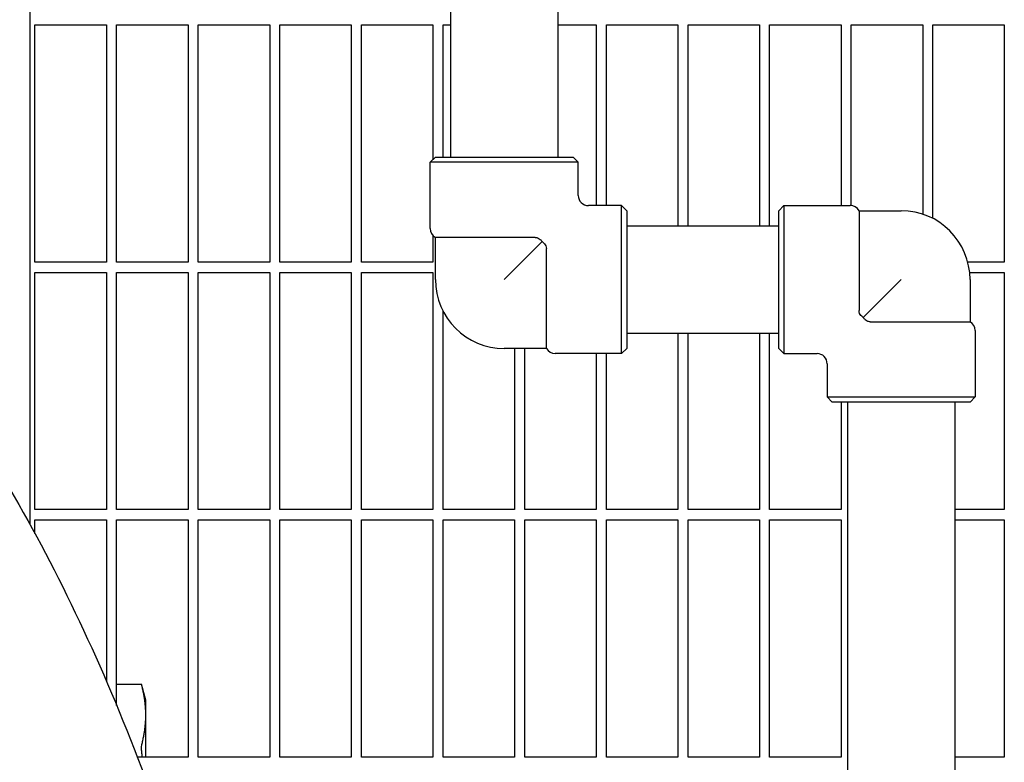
# Model space of a CAD drawing. Header units: inches. Extents: x 24 to 1128, y -69 to 748.
# Tile 644 of 656: x 749 to 761, y 632 to 641. Entities that reach past the tile are written whole.
import ezdxf

# ---------------------------------------------------------------- set-up
doc = ezdxf.new("R2010")
doc.units = ezdxf.units.IN
doc.header["$LTSCALE"] = 32
doc.header["$MEASUREMENT"] = 0
doc.layers.add('Visible (ANSI)', color=7, linetype='Continuous', lineweight=30)

msp = doc.modelspace()

# ---------------------------------------------------------------- linework, layer by layer
at = {"layer": 'Visible (ANSI)'}
for p, q in [((749.11063, 649.33853), (749.11063, 634.59634)), ((754.26472, 640.86853), (754.26472, 639.09353)), ((755.57972, 640.86853), (755.57972, 639.09353)), ((749.17313, 637.80728), (749.17313, 640.71353)), ((749.17313, 640.71353), (750.04813, 640.71353)), ((750.04813, 640.71353), (750.04813, 637.80728)), ((750.17313, 637.80728), (750.17313, 640.71353)), ((750.17313, 640.71353), (751.04813, 640.71353)), ((751.04813, 640.71353), (751.04813, 637.80728)), ((751.17313, 637.80728), (751.17313, 640.71353)), ((751.17313, 640.71353), (752.04813, 640.71353)), ((752.04813, 640.71353), (752.04813, 637.80728)), ((752.17313, 637.80728), (752.17313, 640.71353)), ((752.17313, 640.71353), (753.04813, 640.71353)), ((753.04813, 640.71353), (753.04813, 637.80728)), ((753.17313, 637.80728), (753.17313, 640.71353)), ((753.17313, 640.71353), (754.04813, 640.71353)), ((754.04813, 640.71353), (754.04813, 639.06319)), ((754.17313, 639.09353), (754.17313, 640.71353)), ((754.17313, 640.71353), (754.26472, 640.71353)), ((755.57972, 640.71353), (756.04813, 640.71353)), ((756.04813, 640.71353), (756.04813, 638.49978)), ((756.17313, 638.49978), (756.17313, 640.71353)), ((756.17313, 640.71353), (757.04813, 640.71353)), ((757.04813, 640.71353), (757.04813, 638.25103)), ((757.17313, 638.25103), (757.17313, 640.71353)), ((757.17313, 640.71353), (758.04813, 640.71353)), ((758.04813, 640.71353), (758.04813, 638.25103)), ((758.17313, 638.25103), (758.17313, 640.71353)), ((758.17313, 640.71353), (759.04813, 640.71353)), ((759.04813, 640.71353), (759.04813, 638.49978)), ((759.17313, 638.49906), (759.17313, 640.71353)), ((759.17313, 640.71353), (760.04813, 640.71353)), ((760.04813, 640.71353), (760.04813, 638.39511)), ((760.17313, 638.34256), (760.17313, 640.71353)), ((760.17313, 640.71353), (761.04813, 640.71353)), ((761.04813, 640.71353), (761.04813, 637.80728)), ((754.07847, 639.09353), (754.01597, 639.03103)), ((754.07847, 639.09353), (755.76597, 639.09353)), ((755.76597, 639.09353), (755.82847, 639.03103)), ((755.82847, 639.03103), (754.01597, 639.03103)), ((754.01597, 638.21853), (754.01597, 639.03103)), ((755.82847, 638.62478), (755.82847, 639.03103)), ((756.35972, 638.49978), (755.95347, 638.49978)), ((756.35972, 636.68728), (756.35972, 638.49978)), ((756.42222, 638.43728), (756.35972, 638.49978)), ((758.28472, 638.43728), (758.34722, 638.49978)), ((758.34722, 638.49978), (758.34722, 636.68728)), ((758.34722, 638.49978), (759.15972, 638.49978)), ((756.42222, 638.43728), (756.42222, 636.74978)), ((758.28472, 636.74978), (758.28472, 638.43728)), ((759.26798, 638.43728), (759.26798, 637.21321)), ((759.26798, 638.43728), (759.78472, 638.43728)), ((756.42222, 638.25103), (758.28472, 638.25103)), ((754.04813, 638.13483), (754.04813, 637.80728)), ((755.30255, 638.11028), (754.07847, 638.11028)), ((754.07847, 637.59353), (754.07847, 638.11028)), ((754.92222, 637.59353), (755.38711, 638.05841)), ((755.43897, 636.74978), (755.43897, 637.97385)), ((750.04813, 637.80728), (749.17313, 637.80728)), ((751.04813, 637.80728), (750.17313, 637.80728)), ((752.04813, 637.80728), (751.17313, 637.80728)), ((753.04813, 637.80728), (752.17313, 637.80728)), ((754.04813, 637.80728), (753.17313, 637.80728)), ((761.04813, 637.80728), (760.60095, 637.80728)), ((749.17313, 634.77603), (749.17313, 637.68228)), ((749.17313, 637.68228), (750.04813, 637.68228)), ((750.04813, 637.68228), (750.04813, 634.77603)), ((750.17313, 634.77603), (750.17313, 637.68228)), ((750.17313, 637.68228), (751.04813, 637.68228)), ((751.04813, 637.68228), (751.04813, 634.77603)), ((751.17313, 634.77603), (751.17313, 637.68228)), ((751.17313, 637.68228), (752.04813, 637.68228)), ((752.04813, 637.68228), (752.04813, 634.77603)), ((752.17313, 634.77603), (752.17313, 637.68228)), ((752.17313, 637.68228), (753.04813, 637.68228)), ((753.04813, 637.68228), (753.04813, 634.77603)), ((753.17313, 634.77603), (753.17313, 637.68228)), ((753.17313, 637.68228), (754.04813, 637.68228)), ((754.04813, 637.68228), (754.04813, 634.77603)), ((760.62379, 637.68228), (761.04813, 637.68228)), ((761.04813, 637.68228), (761.04813, 634.77603)), ((759.78472, 637.59353), (759.31984, 637.12864)), ((760.62847, 637.59353), (760.62847, 637.07678)), ((754.17313, 634.77603), (754.17313, 637.20523)), ((759.4044, 637.07678), (760.62847, 637.07678)), ((756.42222, 636.93603), (758.28472, 636.93603)), ((757.04813, 636.93603), (757.04813, 634.77603)), ((757.17313, 634.77603), (757.17313, 636.93603)), ((758.04813, 636.93603), (758.04813, 634.77603)), ((758.17313, 634.77603), (758.17313, 636.93603)), ((760.69097, 636.96853), (760.69097, 636.15603)), ((755.43897, 636.74978), (754.92222, 636.74978)), ((755.04813, 636.74978), (755.04813, 634.77603)), ((755.17313, 634.77603), (755.17313, 636.74978)), ((756.35972, 636.68728), (755.54722, 636.68728)), ((756.04813, 636.68728), (756.04813, 634.77603)), ((756.17313, 634.77603), (756.17313, 636.68728)), ((756.42222, 636.74978), (756.35972, 636.68728)), ((758.28472, 636.74978), (758.34722, 636.68728)), ((758.34722, 636.68728), (758.75347, 636.68728)), ((758.87847, 636.56228), (758.87847, 636.15603)), ((758.87847, 636.15603), (760.69097, 636.15603)), ((758.94097, 636.09353), (758.87847, 636.15603)), ((760.62847, 636.09353), (758.94097, 636.09353)), ((759.04813, 636.09353), (759.04813, 634.77603)), ((759.12722, 636.09353), (759.12722, 631.16853)), ((760.44222, 636.09353), (760.44222, 631.16853)), ((760.62847, 636.09353), (760.69097, 636.15603)), ((750.04813, 634.77603), (749.17313, 634.77603)), ((751.04813, 634.77603), (750.17313, 634.77603)), ((752.04813, 634.77603), (751.17313, 634.77603)), ((753.04813, 634.77603), (752.17313, 634.77603)), ((754.04813, 634.77603), (753.17313, 634.77603)), ((755.04813, 634.77603), (754.17313, 634.77603)), ((756.04813, 634.77603), (755.17313, 634.77603)), ((757.04813, 634.77603), (756.17313, 634.77603)), ((758.04813, 634.77603), (757.17313, 634.77603)), ((759.04813, 634.77603), (758.17313, 634.77603)), ((761.04813, 634.77603), (760.44222, 634.77603)), ((749.17313, 634.48225), (749.17313, 634.65103)), ((749.17313, 634.65103), (750.04813, 634.65103)), ((750.04813, 634.65103), (750.04813, 632.67493)), ((750.17313, 632.37955), (750.17313, 634.65103)), ((750.17313, 634.65103), (751.04813, 634.65103)), ((751.04813, 634.65103), (751.04813, 631.74478)), ((751.17313, 631.74478), (751.17313, 634.65103)), ((751.17313, 634.65103), (752.04813, 634.65103)), ((752.04813, 634.65103), (752.04813, 631.74478)), ((752.17313, 631.74478), (752.17313, 634.65103)), ((752.17313, 634.65103), (753.04813, 634.65103)), ((753.04813, 634.65103), (753.04813, 631.74478)), ((753.17313, 631.74478), (753.17313, 634.65103)), ((753.17313, 634.65103), (754.04813, 634.65103)), ((754.04813, 634.65103), (754.04813, 631.74478)), ((754.17313, 631.74478), (754.17313, 634.65103)), ((754.17313, 634.65103), (755.04813, 634.65103)), ((755.04813, 634.65103), (755.04813, 631.74478)), ((755.17313, 631.74478), (755.17313, 634.65103)), ((755.17313, 634.65103), (756.04813, 634.65103)), ((756.04813, 634.65103), (756.04813, 631.74478)), ((756.17313, 631.74478), (756.17313, 634.65103)), ((756.17313, 634.65103), (757.04813, 634.65103)), ((757.04813, 634.65103), (757.04813, 631.74478)), ((757.17313, 631.74478), (757.17313, 634.65103)), ((757.17313, 634.65103), (758.04813, 634.65103)), ((758.04813, 634.65103), (758.04813, 631.74478)), ((758.17313, 631.74478), (758.17313, 634.65103)), ((758.17313, 634.65103), (759.04813, 634.65103)), ((759.04813, 634.65103), (759.04813, 631.74478)), ((760.44222, 634.65103), (761.04813, 634.65103)), ((761.04813, 634.65103), (761.04813, 631.74478)), ((750.17313, 632.63819), (750.47882, 632.63819)), ((750.53063, 632.44481), (750.47882, 632.63819)), ((750.53063, 632.26059), (750.53063, 632.44481)), ((750.53063, 631.74478), (750.53063, 632.26059)), ((751.04813, 631.74478), (750.42701, 631.74478)), ((752.04813, 631.74478), (751.17313, 631.74478)), ((753.04813, 631.74478), (752.17313, 631.74478)), ((754.04813, 631.74478), (753.17313, 631.74478)), ((755.04813, 631.74478), (754.17313, 631.74478)), ((756.04813, 631.74478), (755.17313, 631.74478)), ((757.04813, 631.74478), (756.17313, 631.74478)), ((758.04813, 631.74478), (757.17313, 631.74478)), ((759.04813, 631.74478), (758.17313, 631.74478)), ((761.04813, 631.74478), (760.44222, 631.74478))]:
    msp.add_line(p, q, dxfattribs=at)
for centre, radius, start, end in [((755.95347, 638.62478), 0.125, 180, 270), ((759.15972, 638.37478), 0.125, 30, 90), ((759.78472, 637.59353), 0.84375, 0, 90), ((754.14097, 638.21853), 0.125, 180, 240), ((754.92222, 637.59353), 0.84375, 180, 270), ((760.56597, 636.96853), 0.125, 0, 60), ((755.54722, 636.81228), 0.125, 210, 270), ((758.75347, 636.56228), 0.125, 0, 90)]:
    msp.add_arc(centre, radius, start, end, dxfattribs=at)
for points, knots in [([(741.40563, 640.41853), (742.0446, 640.41853), (742.68319, 640.31565), (743.97677, 639.89882), (744.62901, 639.56978), (746.01628, 638.6136), (746.73743, 637.93624), (748.09568, 636.2974), (748.7301, 635.32798), (749.87285, 633.15659), (750.38108, 631.95452), (750.96996, 630.21076), (751.1137, 629.74821), (751.24834, 629.27594)], [0, 0, 0, 0, 0.15974213, 0.15974213, 0.33187701, 0.33187701, 0.5428347, 0.5428347, 0.759799, 0.759799, 0.9767633, 0.9767633, 1.05258961, 1.05258961, 1.05258961, 1.05258961]), ([(755.30255, 638.11028), (755.30884, 638.11028), (755.31505, 638.10956), (755.32711, 638.10666), (755.33284, 638.10453), (755.347, 638.09741), (755.35474, 638.09169), (755.37024, 638.0778), (755.37922, 638.06822), (755.38711, 638.05841)], [-0.452725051, -0.452725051, -0.452725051, -0.452725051, -0.39374992, -0.39374992, -0.335755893, -0.335755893, -0.245387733, -0.245387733, -0.144725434, -0.144725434, -0.144725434, -0.144725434]), ([(755.38711, 638.05841), (755.38941, 638.05656), (755.39167, 638.05468), (755.39982, 638.04762), (755.40788, 638.04017), (755.42161, 638.02449), (755.42724, 638.01656), (755.43755, 637.99464), (755.43897, 637.98295), (755.43897, 637.97385)], [-0.208322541, -0.208322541, -0.208322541, -0.208322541, -0.187392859, -0.187392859, -0.13036023, -0.13036023, -0.07767244, -0.07767244, 0, 0, 0, 0]), ([(759.31984, 637.12864), (759.31753, 637.1305), (759.31528, 637.13238), (759.30713, 637.13944), (759.29907, 637.14689), (759.28533, 637.16257), (759.27971, 637.1705), (759.2694, 637.19242), (759.26798, 637.20411), (759.26798, 637.21321)], [-0.208322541, -0.208322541, -0.208322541, -0.208322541, -0.187392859, -0.187392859, -0.13036023, -0.13036023, -0.07767244, -0.07767244, 0, 0, 0, 0]), ([(759.4044, 637.07678), (759.39811, 637.07678), (759.3919, 637.0775), (759.37984, 637.0804), (759.37411, 637.08253), (759.35995, 637.08965), (759.35221, 637.09537), (759.33671, 637.10926), (759.32773, 637.11884), (759.31984, 637.12864)], [-0.452725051, -0.452725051, -0.452725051, -0.452725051, -0.39374992, -0.39374992, -0.335755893, -0.335755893, -0.245387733, -0.245387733, -0.144725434, -0.144725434, -0.144725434, -0.144725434]), ([(750.48297, 632.62144), (750.48241, 632.62367), (750.48191, 632.62571), (750.47969, 632.63463), (750.47882, 632.63819), (750.47882, 632.63819)], [-0.674907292, -0.674907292, -0.674907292, -0.674907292, -0.642348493, -0.642348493, -0.514911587, -0.514911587, -0.514911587, -0.514911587]), ([(750.48297, 631.7915), (750.48241, 631.79597), (750.48191, 631.80045), (750.47969, 631.82239), (750.47882, 631.83951), (750.47882, 631.86848), (750.47969, 631.88205), (750.48191, 631.89506), (750.48241, 631.89752), (750.48297, 631.89975)], [-0.674907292, -0.674907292, -0.674907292, -0.674907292, -0.642348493, -0.642348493, -0.514911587, -0.514911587, -0.387474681, -0.387474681, -0.354915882, -0.354915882, -0.354915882, -0.354915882])]:
    msp.add_open_spline(points, degree=3, knots=knots, dxfattribs=at)
for points, weights in [([(750.53063, 632.26059), (750.53063, 632.43005), (750.48297, 632.62144)], [1, 1.05302826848, 1.0414979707]), ([(750.48297, 631.89975), (750.53063, 632.09113), (750.53063, 632.26059)], [1.0414979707, 1.05302826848, 1]), ([(750.48864, 631.74478), (750.4859, 631.76798), (750.48297, 631.7915)], [1.04266159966, 1.04219916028, 1.0414979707])]:
    msp.add_rational_spline(points, weights, degree=2, dxfattribs=at)

doc.saveas('drawing.dxf')
